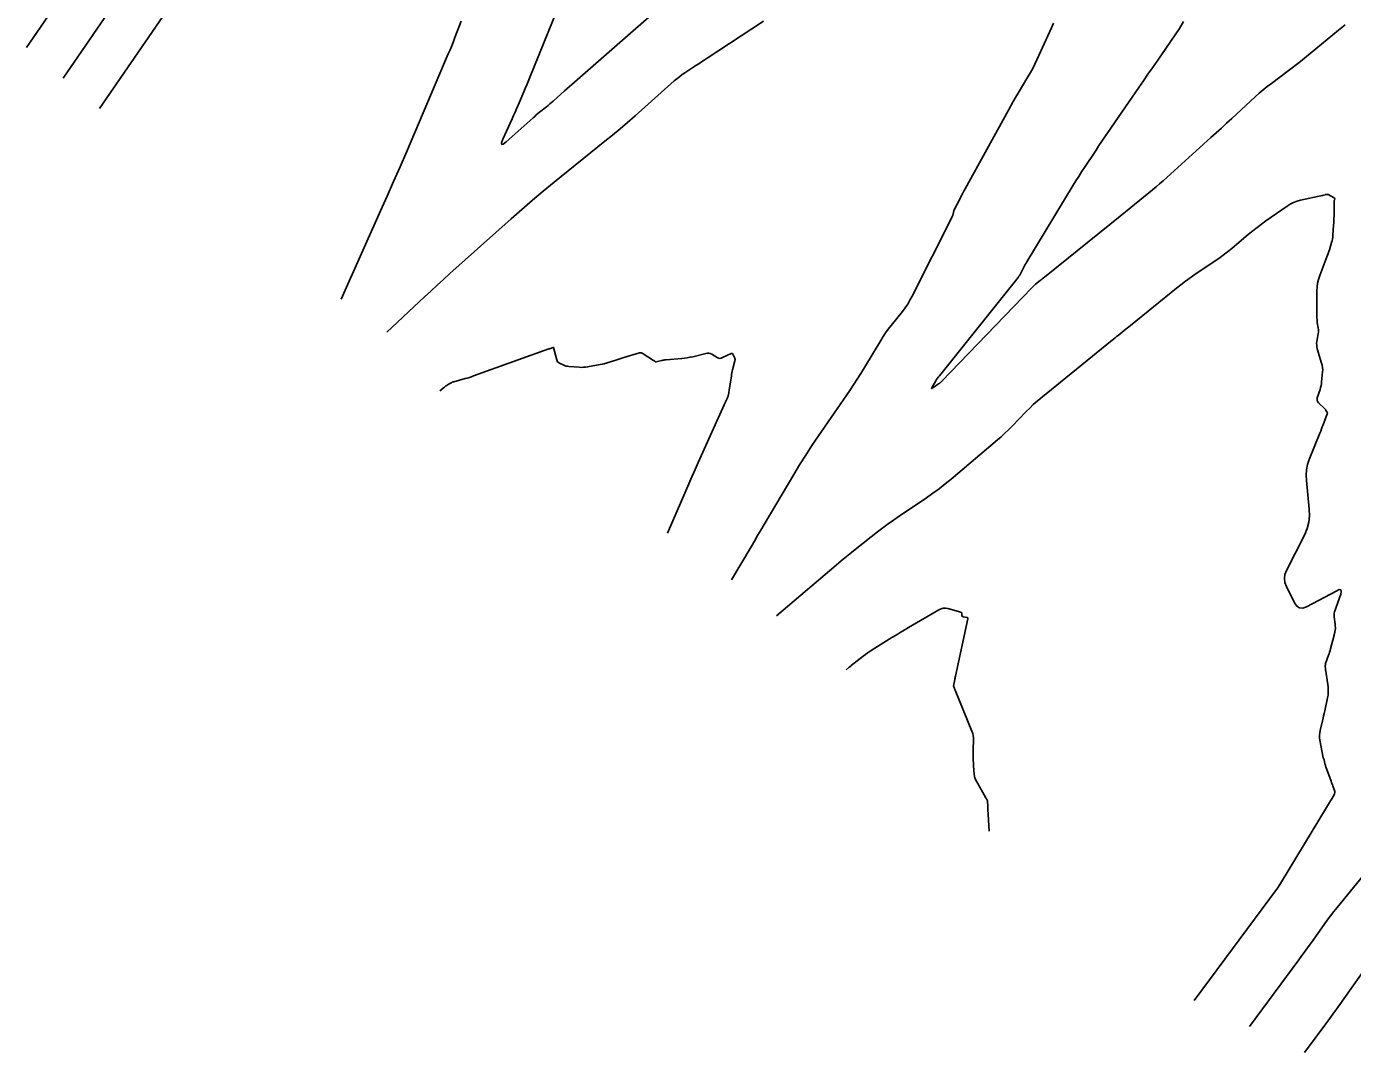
# Model space of a CAD drawing. Extents: x 1005228 to 1008882, y 1883389 to 1885754.
# Drawn here: x 1006936.5 to 1007167.6, y 1883689.2 to 1883867.9 of the extents above; entities that cross this region are included whole.
import ezdxf

# ---------------------------------------------------------------- set-up
doc = ezdxf.new("R2010")
doc.units = 0
doc.layers.add('C-ANNO-NOTE', color=7, linetype='Continuous')
doc.layers.add('S_BRIDGE', color=7, linetype='Continuous')

msp = doc.modelspace()

# ---------------------------------------------------------------- linework, layer by layer
at = {"layer": 'C-ANNO-NOTE'}
for points in [[(1006949.28, 1883853.61), (1006976.21, 1883892.83)], [(1006942.91, 1883858.92), (1006962.57, 1883887.56)], [(1006936.54, 1883864.24), (1006947.7, 1883880.5)], [(1007030.84, 1883875.28), (1007024.18, 1883858.9), (1007023.94, 1883858.31), (1007023.7, 1883857.72), (1007023.45, 1883857.13), (1007023.2, 1883856.54), (1007022.19, 1883854.18), (1007021.94, 1883853.59), (1007021.68, 1883853), (1007021.42, 1883852.42), (1007021.16, 1883851.83), (1007019.57, 1883848.26), (1007019.34, 1883847.64), (1007019.36, 1883847.37), (1007019.63, 1883847.43), (1007020.15, 1883847.84), (1007024.82, 1883852.01), (1007025.1, 1883852.26), (1007025.38, 1883852.51), (1007025.67, 1883852.75), (1007025.96, 1883852.99), (1007027.14, 1883853.93), (1007027.43, 1883854.17), (1007027.72, 1883854.41), (1007028, 1883854.66), (1007028.29, 1883854.91), (1007030.3, 1883856.69), (1007030.72, 1883857.08), (1007031.15, 1883857.46), (1007031.58, 1883857.83), (1007032.02, 1883858.21), (1007054.28, 1883877.71)], [(1007012.3, 1883868.85), (1007011.2, 1883865.99), (1007010.92, 1883865.28), (1007010.63, 1883864.57), (1007010.34, 1883863.86), (1007010.04, 1883863.15), (1007002.73, 1883846.04), (1007001.63, 1883843.46), (1007000.51, 1883840.89), (1006999.38, 1883838.33), (1006998.24, 1883835.77), (1006991.37, 1883820.42)], [(1007064.99, 1883868.83), (1007055.13, 1883862.38), (1007054.65, 1883862.06), (1007054.16, 1883861.74), (1007053.68, 1883861.43), (1007053.19, 1883861.11), (1007051.25, 1883859.84), (1007050.78, 1883859.52), (1007050.31, 1883859.17), (1007049.86, 1883858.81), (1007049.42, 1883858.44), (1007042.58, 1883852.35), (1007041.29, 1883851.21), (1007039.99, 1883850.09), (1007038.67, 1883848.99), (1007037.34, 1883847.91), (1007028.5, 1883840.78), (1007026.59, 1883839.22), (1007024.71, 1883837.64), (1007022.84, 1883836.04), (1007020.99, 1883834.4), (1007010.32, 1883824.86), (1007009.2, 1883823.85), (1007008.09, 1883822.84), (1007006.99, 1883821.83), (1007005.89, 1883820.81), (1006999.31, 1883814.66)], [(1007138.16, 1883868.78), (1007137.46, 1883867.59), (1007136.71, 1883866.43), (1007133.55, 1883861.87), (1007132.76, 1883860.73), (1007131.97, 1883859.59), (1007131.18, 1883858.45), (1007130.4, 1883857.31), (1007124.96, 1883849.43), (1007124.45, 1883848.68), (1007123.93, 1883847.92), (1007123.42, 1883847.16), (1007122.92, 1883846.39), (1007120.9, 1883843.34), (1007120.4, 1883842.57), (1007119.91, 1883841.8), (1007119.43, 1883841.02), (1007118.95, 1883840.24), (1007110.86, 1883826.89), (1007110.73, 1883826.67), (1007110.6, 1883826.44), (1007110.48, 1883826.21), (1007110.36, 1883825.98), (1007109.89, 1883825.05), (1007109.77, 1883824.82), (1007109.63, 1883824.6), (1007109.49, 1883824.39), (1007109.33, 1883824.18), (1007095.62, 1883807.08), (1007095.45, 1883806.86), (1007095.28, 1883806.63), (1007095.12, 1883806.4), (1007094.98, 1883806.16), (1007094.34, 1883805.09), (1007094.26, 1883804.94), (1007094.26, 1883804.87), (1007094.33, 1883804.87), (1007094.48, 1883804.96), (1007095.48, 1883805.64), (1007095.53, 1883805.67), (1007095.59, 1883805.71), (1007095.64, 1883805.75), (1007095.69, 1883805.79), (1007095.88, 1883805.96), (1007095.93, 1883806), (1007095.98, 1883806.04), (1007096.03, 1883806.09), (1007096.07, 1883806.13), (1007111.66, 1883822.35), (1007111.84, 1883822.52), (1007112.02, 1883822.69), (1007112.2, 1883822.86), (1007112.39, 1883823.02), (1007113.16, 1883823.64), (1007113.36, 1883823.8), (1007113.55, 1883823.96), (1007113.74, 1883824.11), (1007113.94, 1883824.27), (1007127.11, 1883834.87), (1007127.74, 1883835.37), (1007128.37, 1883835.88), (1007129, 1883836.39), (1007129.63, 1883836.9), (1007132.15, 1883838.94), (1007132.77, 1883839.45), (1007133.39, 1883839.97), (1007134.01, 1883840.5), (1007134.61, 1883841.04), (1007142.94, 1883848.56), (1007143.85, 1883849.39), (1007144.77, 1883850.22), (1007145.68, 1883851.05), (1007146.58, 1883851.89), (1007150.68, 1883855.68), (1007151.36, 1883856.29), (1007152.05, 1883856.88), (1007152.76, 1883857.45), (1007153.48, 1883858), (1007156.41, 1883860.17), (1007157.13, 1883860.72), (1007157.85, 1883861.27), (1007158.57, 1883861.84), (1007159.27, 1883862.41), (1007165.16, 1883867.26), (1007166.32, 1883868.18)], [(1007059.41, 1883771.5), (1007062.81, 1883777.29), (1007063.38, 1883778.25), (1007063.95, 1883779.22), (1007064.52, 1883780.18), (1007065.09, 1883781.15), (1007070.24, 1883789.86), (1007071.27, 1883791.57), (1007072.33, 1883793.26), (1007073.42, 1883794.94), (1007074.54, 1883796.59), (1007080, 1883804.51), (1007080.67, 1883805.49), (1007081.31, 1883806.48), (1007081.95, 1883807.48), (1007082.56, 1883808.49), (1007085.4, 1883813.22), (1007085.81, 1883813.9), (1007086.25, 1883814.55), (1007086.71, 1883815.19), (1007087.2, 1883815.82), (1007089.18, 1883818.28), (1007089.65, 1883818.91), (1007090.1, 1883819.56), (1007090.5, 1883820.24), (1007090.88, 1883820.93), (1007097.89, 1883834.87), (1007097.92, 1883834.95), (1007097.95, 1883835.03), (1007097.98, 1883835.1), (1007098, 1883835.19), (1007098.06, 1883835.51), (1007098.08, 1883835.59), (1007098.1, 1883835.67), (1007098.13, 1883835.75), (1007098.17, 1883835.83), (1007099.29, 1883838.07), (1007099.5, 1883838.46), (1007099.7, 1883838.86), (1007099.91, 1883839.25), (1007100.12, 1883839.64), (1007107.65, 1883853.36), (1007108.06, 1883854.09), (1007108.47, 1883854.82), (1007108.9, 1883855.55), (1007109.33, 1883856.27), (1007111.06, 1883859.15), (1007111.49, 1883859.88), (1007111.89, 1883860.62), (1007112.27, 1883861.36), (1007112.63, 1883862.12), (1007115.16, 1883867.66), (1007115.53, 1883868.48)], [(1007140.01, 1883698.21), (1007154.52, 1883717.77), (1007154.53, 1883717.78), (1007154.54, 1883717.79), (1007154.55, 1883717.8), (1007154.67, 1883717.95), (1007154.69, 1883717.97), (1007154.71, 1883718), (1007154.73, 1883718.03), (1007154.75, 1883718.06), (1007155.08, 1883718.61), (1007155.24, 1883718.88), (1007164.42, 1883734.08), (1007164.5, 1883734.26), (1007164.54, 1883734.45), (1007164.54, 1883734.64), (1007164.49, 1883734.84), (1007164.19, 1883735.63), (1007164.12, 1883735.83), (1007164.04, 1883736.03), (1007163.97, 1883736.23), (1007163.9, 1883736.42), (1007162.97, 1883738.95), (1007162.93, 1883739.08), (1007162.89, 1883739.21), (1007162.86, 1883739.33), (1007162.82, 1883739.46), (1007162.66, 1883740.19), (1007162.65, 1883740.22), (1007162.64, 1883740.24), (1007162.63, 1883740.27), (1007162.62, 1883740.29), (1007162.56, 1883740.39), (1007162.55, 1883740.41), (1007162.54, 1883740.43), (1007162.53, 1883740.46), (1007162.52, 1883740.49), (1007161.95, 1883743.56), (1007161.89, 1883743.99), (1007161.88, 1883744.42), (1007161.91, 1883744.85), (1007161.99, 1883745.27), (1007162.39, 1883746.97), (1007162.49, 1883747.4), (1007162.59, 1883747.83), (1007162.69, 1883748.25), (1007162.78, 1883748.68), (1007163.28, 1883750.93), (1007163.36, 1883751.42), (1007163.4, 1883751.9), (1007163.39, 1883752.39), (1007163.35, 1883752.88), (1007162.96, 1883755.59), (1007162.94, 1883755.7), (1007162.93, 1883755.82), (1007162.92, 1883755.93), (1007162.91, 1883756.04), (1007162.88, 1883756.48), (1007162.88, 1883756.6), (1007162.89, 1883756.7), (1007162.91, 1883756.81), (1007162.94, 1883756.92), (1007163.45, 1883758.37), (1007163.54, 1883758.64), (1007163.63, 1883758.92), (1007163.71, 1883759.2), (1007163.78, 1883759.49), (1007164.42, 1883761.89), (1007164.44, 1883762), (1007164.47, 1883762.11), (1007164.49, 1883762.22), (1007164.52, 1883762.33), (1007164.62, 1883762.85), (1007164.63, 1883762.93), (1007164.64, 1883763.01), (1007164.64, 1883763.09), (1007164.63, 1883763.17), (1007164.6, 1883763.48), (1007164.6, 1883763.56), (1007164.59, 1883763.64), (1007164.58, 1883763.72), (1007164.57, 1883763.8), (1007164.42, 1883765.04), (1007164.4, 1883765.27), (1007164.41, 1883765.5), (1007164.45, 1883765.72), (1007164.51, 1883765.95), (1007165.56, 1883769.03), (1007165.67, 1883769.5), (1007165.59, 1883769.76), (1007165.32, 1883769.8), (1007164.87, 1883769.62), (1007159.62, 1883766.82), (1007158.96, 1883766.58), (1007158.39, 1883766.62), (1007157.91, 1883766.92), (1007157.52, 1883767.49), (1007156.11, 1883770.33), (1007155.85, 1883771.04), (1007155.76, 1883771.75), (1007155.85, 1883772.46), (1007156.12, 1883773.16), (1007159.29, 1883779.43), (1007159.73, 1883780.48), (1007160.01, 1883781.56), (1007160.13, 1883782.67), (1007160.09, 1883783.81), (1007159.58, 1883788.83), (1007159.53, 1883789.77), (1007159.61, 1883790.69), (1007159.79, 1883791.6), (1007160.09, 1883792.49), (1007161.95, 1883797.09), (1007162.09, 1883797.44), (1007162.22, 1883797.79), (1007162.36, 1883798.14), (1007162.49, 1883798.49), (1007163.22, 1883800.43), (1007163.25, 1883800.51), (1007163.25, 1883800.59), (1007163.23, 1883800.67), (1007163.19, 1883800.74), (1007163, 1883801.03), (1007162.95, 1883801.11), (1007162.89, 1883801.17), (1007162.84, 1883801.24), (1007162.78, 1883801.3), (1007161.72, 1883802.33), (1007161.55, 1883802.53), (1007161.46, 1883802.75), (1007161.44, 1883802.98), (1007161.49, 1883803.24), (1007161.96, 1883804.68), (1007162.05, 1883805.01), (1007162.13, 1883805.35), (1007162.19, 1883805.68), (1007162.23, 1883806.03), (1007162.4, 1883807.72), (1007162.42, 1883808.12), (1007162.4, 1883808.51), (1007162.34, 1883808.9), (1007162.24, 1883809.28), (1007161.49, 1883811.77), (1007161.41, 1883812.08), (1007161.38, 1883812.38), (1007161.37, 1883812.7), (1007161.41, 1883813.01), (1007161.64, 1883814.41), (1007161.67, 1883814.65), (1007161.68, 1883814.89), (1007161.67, 1883815.14), (1007161.65, 1883815.38), (1007161.49, 1883816.35), (1007161.46, 1883816.6), (1007161.44, 1883816.84), (1007161.42, 1883817.08), (1007161.42, 1883817.33), (1007161.41, 1883821.84), (1007161.44, 1883822.53), (1007161.54, 1883823.2), (1007161.69, 1883823.86), (1007161.91, 1883824.51), (1007163.17, 1883827.76), (1007163.29, 1883828.07), (1007163.4, 1883828.38), (1007163.5, 1883828.69), (1007163.6, 1883829), (1007163.97, 1883830.26), (1007164.06, 1883830.58), (1007164.12, 1883830.9), (1007164.17, 1883831.22), (1007164.2, 1883831.54), (1007164.33, 1883833.29), (1007164.35, 1883833.69), (1007164.37, 1883834.09), (1007164.39, 1883834.49), (1007164.4, 1883834.89), (1007164.44, 1883837.44), (1007164.44, 1883837.5), (1007164.44, 1883837.56), (1007164.45, 1883837.62), (1007164.47, 1883837.67), (1007164.52, 1883837.9), (1007164.52, 1883837.96), (1007164.51, 1883838), (1007164.49, 1883838.04), (1007164.44, 1883838.07), (1007163.37, 1883838.63), (1007163.33, 1883838.65), (1007163.29, 1883838.67), (1007163.24, 1883838.67), (1007163.19, 1883838.67), (1007162.91, 1883838.63), (1007162.91, 1883838.63), (1007162.9, 1883838.63), (1007162.9, 1883838.63), (1007162.89, 1883838.63), (1007162.87, 1883838.62), (1007162.87, 1883838.61), (1007162.86, 1883838.61), (1007162.54, 1883838.5), (1007162.49, 1883838.48), (1007162.43, 1883838.47), (1007162.38, 1883838.45), (1007162.32, 1883838.44), (1007158.58, 1883837.66), (1007157.95, 1883837.49), (1007157.35, 1883837.27), (1007156.77, 1883836.98), (1007156.22, 1883836.63), (1007152.53, 1883834.05), (1007151.76, 1883833.49), (1007150.99, 1883832.91), (1007150.24, 1883832.32), (1007149.5, 1883831.72), (1007146.58, 1883829.26), (1007145.84, 1883828.65), (1007145.08, 1883828.07), (1007144.31, 1883827.5), (1007143.53, 1883826.96), (1007140.15, 1883824.68), (1007139.32, 1883824.11), (1007138.51, 1883823.53), (1007137.72, 1883822.92), (1007136.94, 1883822.31), (1007128.91, 1883815.82), (1007128.65, 1883815.6), (1007128.38, 1883815.39), (1007128.11, 1883815.17), (1007127.84, 1883814.96), (1007126.78, 1883814.1), (1007126.51, 1883813.88), (1007126.24, 1883813.67), (1007125.98, 1883813.45), (1007125.71, 1883813.24), (1007113.32, 1883803.18), (1007112.65, 1883802.62), (1007111.99, 1883802.03), (1007111.36, 1883801.43), (1007110.74, 1883800.81), (1007108.3, 1883798.28), (1007107.69, 1883797.65), (1007107.05, 1883797.04), (1007106.41, 1883796.45), (1007105.74, 1883795.88), (1007097.67, 1883789.07), (1007096.63, 1883788.22), (1007095.57, 1883787.39), (1007094.48, 1883786.59), (1007093.38, 1883785.82), (1007088.59, 1883782.58), (1007087.64, 1883781.93), (1007086.7, 1883781.26), (1007085.77, 1883780.57), (1007084.85, 1883779.86), (1007081.21, 1883777.01), (1007080.31, 1883776.29), (1007079.41, 1883775.56), (1007078.52, 1883774.83), (1007077.63, 1883774.08), (1007067.22, 1883765.25)], [(1007175.29, 1883727.07), (1007164.95, 1883714.45), (1007164.36, 1883713.71), (1007163.78, 1883712.97), (1007163.21, 1883712.21), (1007162.66, 1883711.44), (1007160.47, 1883708.36), (1007159.92, 1883707.58), (1007159.37, 1883706.82), (1007158.81, 1883706.05), (1007158.25, 1883705.29), (1007149.65, 1883693.69)], [(1007171.18, 1883705.66), (1007165.43, 1883697.55), (1007164.83, 1883696.7), (1007164.22, 1883695.86), (1007163.61, 1883695.02), (1007162.99, 1883694.18), (1007159.28, 1883689.17)]]:
    msp.add_lwpolyline(points, dxfattribs=at)
at = {"layer": 'S_BRIDGE'}
for points in [[(1007008.57, 1883804.44), (1007009.37, 1883805.1), (1007009.5, 1883805.2), (1007009.63, 1883805.29), (1007009.76, 1883805.38), (1007009.89, 1883805.46), (1007010.44, 1883805.78), (1007010.58, 1883805.85), (1007010.73, 1883805.92), (1007010.88, 1883805.98), (1007011.03, 1883806.02), (1007012.97, 1883806.56), (1007013.34, 1883806.67), (1007013.71, 1883806.78), (1007014.08, 1883806.9), (1007014.45, 1883807.03), (1007027.54, 1883811.73), (1007027.62, 1883811.75), (1007027.7, 1883811.78), (1007027.78, 1883811.81), (1007027.86, 1883811.83), (1007028.33, 1883811.98), (1007028.35, 1883811.99), (1007028.36, 1883811.99), (1007028.38, 1883812), (1007028.38, 1883812), (1007028.39, 1883812), (1007028.39, 1883811.99), (1007028.39, 1883811.99), (1007028.93, 1883809.84), (1007029, 1883809.65), (1007029.1, 1883809.48), (1007029.24, 1883809.35), (1007029.42, 1883809.25), (1007030.2, 1883808.9), (1007030.4, 1883808.82), (1007030.6, 1883808.76), (1007030.81, 1883808.71), (1007031.02, 1883808.69), (1007032.84, 1883808.55), (1007033.21, 1883808.53), (1007033.59, 1883808.54), (1007033.96, 1883808.57), (1007034.33, 1883808.62), (1007036.5, 1883809.01), (1007036.86, 1883809.08), (1007037.2, 1883809.16), (1007037.55, 1883809.26), (1007037.89, 1883809.36), (1007039.26, 1883809.81), (1007039.6, 1883809.92), (1007039.94, 1883810.03), (1007040.28, 1883810.13), (1007040.63, 1883810.24), (1007043.39, 1883811.06), (1007043.42, 1883811.07), (1007043.46, 1883811.07), (1007043.49, 1883811.07), (1007043.53, 1883811.07), (1007043.67, 1883811.05), (1007043.7, 1883811.04), (1007043.74, 1883811.03), (1007043.77, 1883811.01), (1007043.8, 1883811), (1007045.83, 1883809.74), (1007045.87, 1883809.72), (1007045.9, 1883809.7), (1007045.93, 1883809.67), (1007045.97, 1883809.64), (1007046.09, 1883809.53), (1007046.12, 1883809.51), (1007046.16, 1883809.49), (1007046.2, 1883809.49), (1007046.23, 1883809.49), (1007047.25, 1883809.72), (1007047.43, 1883809.76), (1007047.62, 1883809.8), (1007047.8, 1883809.82), (1007047.99, 1883809.84), (1007050.72, 1883810.08), (1007051.2, 1883810.13), (1007051.68, 1883810.2), (1007052.16, 1883810.28), (1007052.63, 1883810.39), (1007054.93, 1883810.95), (1007055.19, 1883810.99), (1007055.45, 1883810.98), (1007055.69, 1883810.92), (1007055.94, 1883810.81), (1007056.89, 1883810.25), (1007057.12, 1883810.14), (1007057.36, 1883810.1), (1007057.61, 1883810.13), (1007057.85, 1883810.22), (1007059.31, 1883810.94), (1007059.42, 1883810.97), (1007059.51, 1883810.96), (1007059.59, 1883810.92), (1007059.65, 1883810.82), (1007059.94, 1883810.22), (1007059.96, 1883810.19), (1007059.97, 1883810.15), (1007059.98, 1883810.11), (1007059.99, 1883810.07), (1007060.01, 1883809.88), (1007060.01, 1883809.86), (1007060.01, 1883809.84), (1007060.01, 1883809.82), (1007060.01, 1883809.81), (1007059.99, 1883809.73), (1007059.99, 1883809.71), (1007059.99, 1883809.69), (1007059.98, 1883809.68), (1007059.98, 1883809.66), (1007059.59, 1883808.11), (1007059.53, 1883807.84), (1007059.47, 1883807.58), (1007059.42, 1883807.31), (1007059.38, 1883807.04), (1007059, 1883804.57), (1007058.91, 1883804.07), (1007058.79, 1883803.59), (1007058.63, 1883803.11), (1007058.43, 1883802.64), (1007053.59, 1883791.93), (1007053.04, 1883790.71), (1007052.5, 1883789.48), (1007051.96, 1883788.26), (1007051.43, 1883787.03), (1007048.25, 1883779.64)], [(1007079.37, 1883755.82), (1007079.91, 1883756.27), (1007080, 1883756.35), (1007080.09, 1883756.42), (1007080.18, 1883756.5), (1007080.27, 1883756.57), (1007082.34, 1883758.2), (1007082.72, 1883758.49), (1007083.11, 1883758.77), (1007083.51, 1883759.04), (1007083.91, 1883759.29), (1007087.35, 1883761.45), (1007088.07, 1883761.89), (1007088.78, 1883762.33), (1007089.5, 1883762.76), (1007090.22, 1883763.18), (1007095.55, 1883766.3), (1007095.92, 1883766.47), (1007096.29, 1883766.56), (1007096.68, 1883766.58), (1007097.08, 1883766.51), (1007099.35, 1883765.9), (1007099.43, 1883765.87), (1007099.48, 1883765.83), (1007099.51, 1883765.77), (1007099.53, 1883765.69), (1007099.55, 1883765.24), (1007099.56, 1883765.21), (1007099.57, 1883765.19), (1007099.58, 1883765.17), (1007099.6, 1883765.16), (1007099.7, 1883765.11), (1007099.72, 1883765.1), (1007099.75, 1883765.09), (1007099.78, 1883765.08), (1007099.8, 1883765.08), (1007100.42, 1883764.96), (1007100.51, 1883764.93), (1007100.57, 1883764.87), (1007100.6, 1883764.8), (1007100.59, 1883764.7), (1007098.43, 1883754.72), (1007098.4, 1883754.57), (1007098.37, 1883754.43), (1007098.34, 1883754.28), (1007098.31, 1883754.13), (1007098.12, 1883753.27), (1007098.12, 1883753.26), (1007098.12, 1883753.25), (1007098.12, 1883753.25), (1007098.13, 1883753.24), (1007098.15, 1883753.21), (1007098.16, 1883753.2), (1007098.16, 1883753.2), (1007098.16, 1883753.19), (1007098.15, 1883753.18), (1007098.1, 1883753.09), (1007098.09, 1883753.08), (1007098.09, 1883753.06), (1007098.09, 1883753.04), (1007098.09, 1883753.02), (1007098.24, 1883752.6), (1007098.26, 1883752.53), (1007098.29, 1883752.45), (1007098.32, 1883752.38), (1007098.35, 1883752.3), (1007101.29, 1883745.13), (1007101.43, 1883744.76), (1007101.52, 1883744.38), (1007101.56, 1883743.99), (1007101.57, 1883743.59), (1007101.52, 1883741.99), (1007101.5, 1883741.59), (1007101.5, 1883741.19), (1007101.51, 1883740.79), (1007101.52, 1883740.39), (1007101.62, 1883738.18), (1007101.67, 1883737.69), (1007101.77, 1883737.21), (1007101.94, 1883736.75), (1007102.16, 1883736.3), (1007103.73, 1883733.55), (1007103.76, 1883733.5), (1007103.79, 1883733.44), (1007103.82, 1883733.39), (1007103.85, 1883733.34), (1007103.97, 1883733.13), (1007104, 1883733.07), (1007104.02, 1883733.02), (1007104.03, 1883732.96), (1007104.03, 1883732.9), (1007104.06, 1883732.15), (1007104.06, 1883732.01), (1007104.07, 1883731.86), (1007104.08, 1883731.72), (1007104.08, 1883731.57), (1007104.29, 1883727.74)]]:
    msp.add_lwpolyline(points, dxfattribs=at)

doc.saveas('drawing.dxf')
